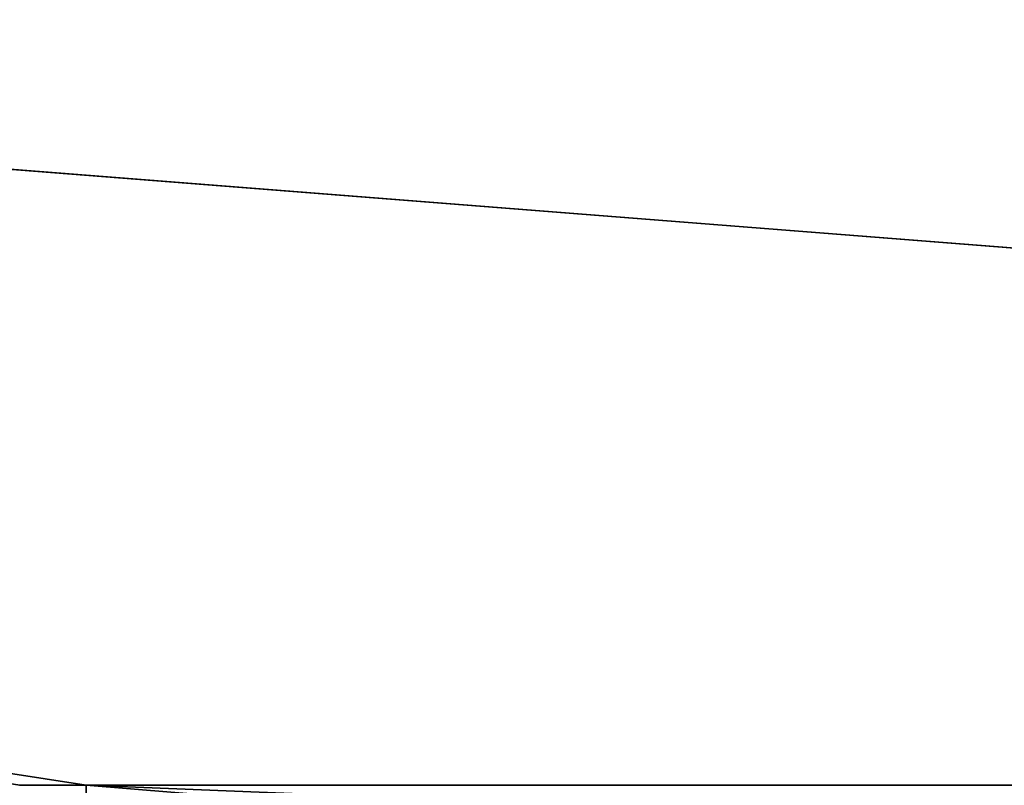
# Model space of a CAD drawing. Header units: millimetres. Extents: x -603 to 3703, y -120 to 249.
# Tile 495 of 656: x 1313 to 1350, y 23 to 52. Entities that reach past the tile are written whole.
import ezdxf

# ---------------------------------------------------------------- set-up
doc = ezdxf.new("R2010")
doc.units = ezdxf.units.MM
doc.layers.add('152', color=7, linetype='Continuous', true_color=0xffffff)

# ---------------------------------------------------------------- blocks, each defined once
blk = doc.blocks.new('UG_SURFACE_002')
at = {"layer": '152', "color": 252, "linetype": 'Continuous', "lineweight": 35}
for points in [[(2177.5, -30, 2213), (2177.5, 229.8, 2213), (822.5, 229.8, 2213), (822.5, -30, 2213)], [(972.5, -30, 2063), (972.5, 229.8, 2063), (2027.5, 229.8, 2063), (2027.5, -30, 2063)]]:
    blk.add_3dface(points, dxfattribs=at)
blk = doc.blocks.new('UG_SURFACE_129')
at = {"layer": '152', "color": 7, "linetype": 'Continuous', "lineweight": 35}
for points in [[(1971.15, 10.45, 2004.65), (1971.15, 228.45, 2004.65), (1028.85, 228.45, 2004.65), (1028.85, 10.45, 2004.65)], [(1029, 10.45, 2004.5), (1029, 228.45, 2004.5), (1971, 228.45, 2004.5), (1971, 10.45, 2004.5)]]:
    blk.add_3dface(points, dxfattribs=at)
blk = doc.blocks.new('UG_SURFACE_130')
at = {"layer": '152', "color": 41, "linetype": 'Continuous', "lineweight": 35}
for points in [[(1971.15, 228.45, 2004.65), (1971.15, 10.45, 2004.65), (1028.85, 10.45, 2004.65), (1028.85, 228.45, 2004.65)], [(1985, 18.3, 2018.5), (1985, 70.3, 2018.5), (1015, 70.3, 2018.5), (1015, 18.3, 2018.5)]]:
    blk.add_3dface(points, dxfattribs=at)
blk = doc.blocks.new('UG_SURFACE_145')
at = {"layer": '152', "color": 252, "linetype": 'Continuous', "lineweight": 35}
for points in [[(1013.5, 69.8, 2021), (1313.367, 23.101, 2021), (1315.867, 23.101, 2021)], [(1315.867, 23.101, 2021), (1609.133, 23.101, 2021), (1013.5, 69.8, 2021)], [(1609.133, 23.101, 2021), (1611.633, 23.101, 2021), (1986.5, 69.8, 2021), (1013.5, 69.8, 2021)], [(1013.5, 69.8, 2019.5), (1609.133, 23.101, 2019.5), (1315.867, 23.101, 2019.5)], [(1315.867, 23.101, 2019.5), (1313.367, 23.101, 2019.5), (1013.5, 69.8, 2019.5)], [(1013.5, 69.8, 2019.5), (1986.5, 69.8, 2019.5), (1611.633, 23.101, 2019.5), (1609.133, 23.101, 2019.5)], [(1313.367, 23.101, 2019.5), (1315.867, 23.101, 2019.5), (1315.867, 23.101, 2021), (1313.367, 23.101, 2021)], [(1315.867, 18.38, 2021), (1315.867, 23.101, 2021), (1315.867, 23.101, 2019.5), (1315.867, 18.38, 2019.5)], [(1315.867, 23.101, 2021), (1315.867, 18.38, 2021), (1609.133, 18.38, 2021), (1609.133, 23.101, 2021)], [(1315.867, 23.101, 2019.5), (1432.673, 18.38, 2019.5), (1373.02, 18.38, 2019.5)], [(1315.867, 23.101, 2019.5), (1609.133, 23.101, 2019.5), (1492.327, 18.38, 2019.5), (1432.673, 18.38, 2019.5)], [(1373.02, 18.38, 2019.5), (1315.867, 18.38, 2019.5), (1315.867, 23.101, 2019.5)]]:
    blk.add_3dface(points, dxfattribs=at)
blk = doc.blocks.new('UG_SURFACE_154')
at = {"layer": '152', "color": 252, "linetype": 'Continuous', "lineweight": 35}
for points in [[(1011, -46.92, 2022.5), (1989, -46.92, 2022.5), (1989, 62.92, 2022.5), (1011, 62.92, 2022.5)], [(1012.5, -46.92, 2021), (1012.5, 62.92, 2021), (1987.5, 62.92, 2021), (1987.5, -46.92, 2021)]]:
    blk.add_3dface(points, dxfattribs=at)

msp = doc.modelspace()

# ---------------------------------------------------------------- block references
at = {"layer": '152', "color": 252, "linetype": 'Continuous', "lineweight": -3, "true_color": 0x939598}
for name in ['UG_SURFACE_129', 'UG_SURFACE_002', 'UG_SURFACE_130', 'UG_SURFACE_154', 'UG_SURFACE_145']:
    msp.add_blockref(name, (0, 0), dxfattribs=at)

doc.saveas('drawing.dxf')
